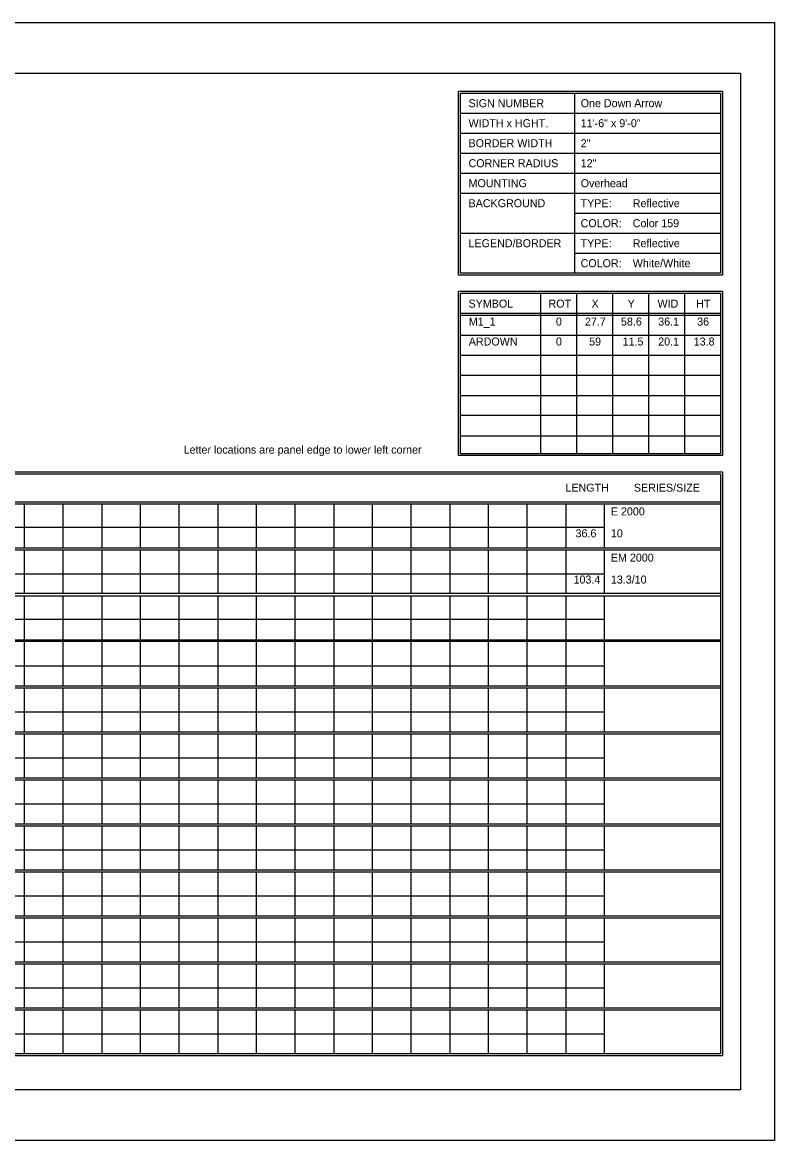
# Model space of a CAD drawing. Extents: x 1806251 to 1809821, y 414895 to 422886.
# Drawn here: x 1809679.34 to 1809684.89, y 415145.97 to 415154.23 of the extents above; entities that cross this region are included whole.
import ezdxf

# ---------------------------------------------------------------- set-up
doc = ezdxf.new("R2010")
doc.units = 0
doc.layers.add('GSSHT', color=7, linetype='Continuous')

msp = doc.modelspace()

# ---------------------------------------------------------------- linework, layer by layer
at = {"layer": 'GSSHT'}
for p, q in [((1809672.1349, 415154.2262), (1809684.8891, 415154.2262)), ((1809684.8891, 415154.2262), (1809684.8891, 415145.9725)), ((1809683.4126, 415153.7035), (1809683.4126, 415152.3747)), ((1809682.571, 415153.5559), (1809684.4905, 415153.5559)), ((1809682.571, 415153.4082), (1809684.4905, 415153.4082)), ((1809682.571, 415153.2606), (1809684.4905, 415153.2606)), ((1809682.571, 415153.1129), (1809684.4905, 415153.1129)), ((1809682.571, 415152.9653), (1809684.4905, 415152.9653)), ((1809683.4126, 415152.8176), (1809684.4905, 415152.8176)), ((1809682.571, 415152.67), (1809684.4905, 415152.67)), ((1809683.4126, 415152.5223), (1809684.4905, 415152.5223)), ((1809683.1616, 415152.227), (1809683.1616, 415151.0428)), ((1809683.4274, 415152.227), (1809683.4274, 415151.0428)), ((1809683.6931, 415152.227), (1809683.6931, 415151.0428)), ((1809683.9589, 415152.227), (1809683.9589, 415151.0428)), ((1809684.2247, 415152.227), (1809684.2247, 415151.0428)), ((1809682.571, 415152.0794), (1809684.4905, 415152.0794)), ((1809682.571, 415152.0646), (1809684.4905, 415152.0646)), ((1809682.571, 415151.9169), (1809684.4905, 415151.9169)), ((1809682.571, 415151.7693), (1809684.4905, 415151.7693)), ((1809682.571, 415151.6216), (1809684.4905, 415151.6216)), ((1809682.571, 415151.471), (1809684.4905, 415151.471)), ((1809682.571, 415151.3263), (1809684.4905, 415151.3263)), ((1809682.571, 415151.1757), (1809684.4905, 415151.1757)), ((1809672.7816, 415150.6885), (1809684.4905, 415150.6885)), ((1809672.7816, 415150.6737), (1809684.4905, 415150.6737)), ((1809679.3492, 415150.6737), (1809679.3492, 415150.3489)), ((1809679.6357, 415150.6737), (1809679.6357, 415150.3489)), ((1809679.9221, 415150.6737), (1809679.9221, 415150.3489)), ((1809680.2056, 415150.6737), (1809680.2056, 415150.3489)), ((1809680.492, 415150.6737), (1809680.492, 415150.3489)), ((1809680.7785, 415150.6737), (1809680.7785, 415150.3489)), ((1809681.062, 415150.6737), (1809681.062, 415150.3489)), ((1809681.3484, 415150.6737), (1809681.3484, 415150.3489)), ((1809681.6349, 415150.6737), (1809681.6349, 415150.3489)), ((1809681.9184, 415150.6737), (1809681.9184, 415150.3489)), ((1809682.2048, 415150.6737), (1809682.2048, 415150.3489)), ((1809682.4913, 415150.6737), (1809682.4913, 415150.3489)), ((1809682.7747, 415150.6737), (1809682.7747, 415150.3489)), ((1809683.0612, 415150.6737), (1809683.0612, 415150.3489)), ((1809683.3476, 415150.6737), (1809683.3476, 415150.3489)), ((1809683.6311, 415150.6737), (1809683.6311, 415150.3489)), ((1809672.7816, 415150.4995), (1809683.6311, 415150.4995)), ((1809672.7816, 415150.3489), (1809684.4905, 415150.3489)), ((1809672.7816, 415150.3341), (1809684.4905, 415150.3341)), ((1809679.3492, 415150.3341), (1809679.3492, 415150.0122)), ((1809679.6357, 415150.3341), (1809679.6357, 415150.0122)), ((1809679.9221, 415150.3341), (1809679.9221, 415150.0122)), ((1809680.2056, 415150.3341), (1809680.2056, 415150.0122)), ((1809680.492, 415150.3341), (1809680.492, 415150.0122)), ((1809680.7785, 415150.3341), (1809680.7785, 415150.0122)), ((1809681.062, 415150.3341), (1809681.062, 415150.0122)), ((1809681.3484, 415150.3341), (1809681.3484, 415150.0122)), ((1809681.6349, 415150.3341), (1809681.6349, 415150.0122)), ((1809681.9184, 415150.3341), (1809681.9184, 415150.0122)), ((1809682.2048, 415150.3341), (1809682.2048, 415150.0122)), ((1809682.4913, 415150.3341), (1809682.4913, 415150.0122)), ((1809682.7747, 415150.3341), (1809682.7747, 415150.0122)), ((1809683.0612, 415150.3341), (1809683.0612, 415150.0122)), ((1809683.3476, 415150.3341), (1809683.3476, 415150.0122)), ((1809683.6311, 415150.3341), (1809683.6311, 415150.0122)), ((1809672.7816, 415150.1569), (1809683.6311, 415150.1569)), ((1809672.7816, 415150.0122), (1809684.4905, 415150.0122)), ((1809672.7816, 415149.9945), (1809684.4905, 415149.9945)), ((1809679.3492, 415149.9945), (1809679.3492, 415149.6697)), ((1809679.6357, 415149.9945), (1809679.6357, 415149.6697)), ((1809679.9221, 415149.9945), (1809679.9221, 415149.6697)), ((1809680.2056, 415149.9945), (1809680.2056, 415149.6697)), ((1809680.492, 415149.9945), (1809680.492, 415149.6697)), ((1809680.7785, 415149.9945), (1809680.7785, 415149.6697)), ((1809681.062, 415149.9945), (1809681.062, 415149.6697)), ((1809681.3484, 415149.9945), (1809681.3484, 415149.6697)), ((1809681.6349, 415149.9945), (1809681.6349, 415149.6697)), ((1809681.9184, 415149.9945), (1809681.9184, 415149.6697)), ((1809682.2048, 415149.9945), (1809682.2048, 415149.6697)), ((1809682.4913, 415149.9945), (1809682.4913, 415149.6697)), ((1809682.7747, 415149.9945), (1809682.7747, 415149.6697)), ((1809683.0612, 415149.9945), (1809683.0612, 415149.6697)), ((1809683.3476, 415149.9945), (1809683.3476, 415149.6697)), ((1809683.6311, 415149.9945), (1809683.6311, 415149.6697)), ((1809672.7816, 415149.8203), (1809683.6311, 415149.8203)), ((1809672.7816, 415149.6697), (1809684.4905, 415149.6697)), ((1809672.7816, 415149.6579), (1809684.4905, 415149.6579)), ((1809679.3492, 415149.6579), (1809679.3492, 415149.3301)), ((1809679.6357, 415149.6579), (1809679.6357, 415149.3301)), ((1809679.9221, 415149.6579), (1809679.9221, 415149.3301)), ((1809680.2056, 415149.6579), (1809680.2056, 415149.3301)), ((1809680.492, 415149.6579), (1809680.492, 415149.3301)), ((1809680.7785, 415149.6579), (1809680.7785, 415149.3301)), ((1809681.062, 415149.6579), (1809681.062, 415149.3301)), ((1809681.3484, 415149.6579), (1809681.3484, 415149.3301)), ((1809681.6349, 415149.6579), (1809681.6349, 415149.3301)), ((1809681.9184, 415149.6579), (1809681.9184, 415149.3301)), ((1809682.2048, 415149.6579), (1809682.2048, 415149.3301)), ((1809682.4913, 415149.6579), (1809682.4913, 415149.3301)), ((1809682.7747, 415149.6579), (1809682.7747, 415149.3301)), ((1809683.0612, 415149.6579), (1809683.0612, 415149.3301)), ((1809683.3476, 415149.6579), (1809683.3476, 415149.3301)), ((1809683.6311, 415149.6579), (1809683.6311, 415149.3301)), ((1809672.7816, 415149.4777), (1809683.6311, 415149.4777)), ((1809672.7816, 415149.3301), (1809684.4905, 415149.3301)), ((1809672.7816, 415149.3153), (1809684.4905, 415149.3153)), ((1809679.3492, 415149.3153), (1809679.3492, 415148.9905)), ((1809679.6357, 415149.3153), (1809679.6357, 415148.9905)), ((1809679.9221, 415149.3153), (1809679.9221, 415148.9905)), ((1809680.2056, 415149.3153), (1809680.2056, 415148.9905)), ((1809680.492, 415149.3153), (1809680.492, 415148.9905)), ((1809680.7785, 415149.3153), (1809680.7785, 415148.9905)), ((1809681.062, 415149.3153), (1809681.062, 415148.9905)), ((1809681.3484, 415149.3153), (1809681.3484, 415148.9905)), ((1809681.6349, 415149.3153), (1809681.6349, 415148.9905)), ((1809681.9184, 415149.3153), (1809681.9184, 415148.9905)), ((1809682.2048, 415149.3153), (1809682.2048, 415148.9905)), ((1809682.4913, 415149.3153), (1809682.4913, 415148.9905)), ((1809682.7747, 415149.3153), (1809682.7747, 415148.9905)), ((1809683.0612, 415149.3153), (1809683.0612, 415148.9905)), ((1809683.3476, 415149.3153), (1809683.3476, 415148.9905)), ((1809683.6311, 415149.3153), (1809683.6311, 415148.9905)), ((1809672.7816, 415149.1381), (1809683.6311, 415149.1381)), ((1809672.7816, 415148.9905), (1809684.4905, 415148.9905)), ((1809672.7816, 415148.9757), (1809684.4905, 415148.9757)), ((1809679.3492, 415148.9757), (1809679.3492, 415148.6509)), ((1809679.6357, 415148.9757), (1809679.6357, 415148.6509)), ((1809679.9221, 415148.9757), (1809679.9221, 415148.6509)), ((1809680.2056, 415148.9757), (1809680.2056, 415148.6509)), ((1809680.492, 415148.9757), (1809680.492, 415148.6509)), ((1809680.7785, 415148.9757), (1809680.7785, 415148.6509)), ((1809681.062, 415148.9757), (1809681.062, 415148.6509)), ((1809681.3484, 415148.9757), (1809681.3484, 415148.6509)), ((1809681.6349, 415148.9757), (1809681.6349, 415148.6509)), ((1809681.9184, 415148.9757), (1809681.9184, 415148.6509)), ((1809682.2048, 415148.9757), (1809682.2048, 415148.6509)), ((1809682.4913, 415148.9757), (1809682.4913, 415148.6509)), ((1809682.7747, 415148.9757), (1809682.7747, 415148.6509)), ((1809683.0612, 415148.9757), (1809683.0612, 415148.6509)), ((1809683.3476, 415148.9757), (1809683.3476, 415148.6509)), ((1809683.6311, 415148.9757), (1809683.6311, 415148.6509)), ((1809672.7816, 415148.7985), (1809683.6311, 415148.7985)), ((1809672.7816, 415148.6509), (1809684.4905, 415148.6509)), ((1809672.7816, 415148.6361), (1809684.4905, 415148.6361)), ((1809679.3492, 415148.6361), (1809679.3492, 415148.3113)), ((1809679.6357, 415148.6361), (1809679.6357, 415148.3113)), ((1809679.9221, 415148.6361), (1809679.9221, 415148.3113)), ((1809680.2056, 415148.6361), (1809680.2056, 415148.3113)), ((1809680.492, 415148.6361), (1809680.492, 415148.3113)), ((1809680.7785, 415148.6361), (1809680.7785, 415148.3113)), ((1809681.062, 415148.6361), (1809681.062, 415148.3113)), ((1809681.3484, 415148.6361), (1809681.3484, 415148.3113)), ((1809681.6349, 415148.6361), (1809681.6349, 415148.3113)), ((1809681.9184, 415148.6361), (1809681.9184, 415148.3113)), ((1809682.2048, 415148.6361), (1809682.2048, 415148.3113)), ((1809682.4913, 415148.6361), (1809682.4913, 415148.3113)), ((1809682.7747, 415148.6361), (1809682.7747, 415148.3113)), ((1809683.0612, 415148.6361), (1809683.0612, 415148.3113)), ((1809683.3476, 415148.6361), (1809683.3476, 415148.3113)), ((1809683.6311, 415148.6361), (1809683.6311, 415148.3113)), ((1809672.7816, 415148.4589), (1809683.6311, 415148.4589)), ((1809672.7816, 415148.3113), (1809684.4905, 415148.3113)), ((1809672.7816, 415148.2965), (1809684.4905, 415148.2965)), ((1809679.3492, 415148.2965), (1809679.3492, 415147.9717)), ((1809679.6357, 415148.2965), (1809679.6357, 415147.9717)), ((1809679.9221, 415148.2965), (1809679.9221, 415147.9717)), ((1809680.2056, 415148.2965), (1809680.2056, 415147.9717)), ((1809680.492, 415148.2965), (1809680.492, 415147.9717)), ((1809680.7785, 415148.2965), (1809680.7785, 415147.9717)), ((1809681.062, 415148.2965), (1809681.062, 415147.9717)), ((1809681.3484, 415148.2965), (1809681.3484, 415147.9717)), ((1809681.6349, 415148.2965), (1809681.6349, 415147.9717)), ((1809681.9184, 415148.2965), (1809681.9184, 415147.9717)), ((1809682.2048, 415148.2965), (1809682.2048, 415147.9717)), ((1809682.4913, 415148.2965), (1809682.4913, 415147.9717)), ((1809682.7747, 415148.2965), (1809682.7747, 415147.9717)), ((1809683.0612, 415148.2965), (1809683.0612, 415147.9717)), ((1809683.3476, 415148.2965), (1809683.3476, 415147.9717)), ((1809683.6311, 415148.2965), (1809683.6311, 415147.9717)), ((1809672.7816, 415148.1193), (1809683.6311, 415148.1193)), ((1809672.7816, 415147.9717), (1809684.4905, 415147.9717)), ((1809672.7816, 415147.9569), (1809684.4905, 415147.9569)), ((1809679.3492, 415147.9569), (1809679.3492, 415147.6321)), ((1809679.6357, 415147.9569), (1809679.6357, 415147.6321)), ((1809679.9221, 415147.9569), (1809679.9221, 415147.6321)), ((1809680.2056, 415147.9569), (1809680.2056, 415147.6321)), ((1809680.492, 415147.9569), (1809680.492, 415147.6321)), ((1809680.7785, 415147.9569), (1809680.7785, 415147.6321)), ((1809681.062, 415147.9569), (1809681.062, 415147.6321)), ((1809681.3484, 415147.9569), (1809681.3484, 415147.6321)), ((1809681.6349, 415147.9569), (1809681.6349, 415147.6321)), ((1809681.9184, 415147.9569), (1809681.9184, 415147.6321)), ((1809682.2048, 415147.9569), (1809682.2048, 415147.6321)), ((1809682.4913, 415147.9569), (1809682.4913, 415147.6321)), ((1809682.7747, 415147.9569), (1809682.7747, 415147.6321)), ((1809683.0612, 415147.9569), (1809683.0612, 415147.6321)), ((1809683.3476, 415147.9569), (1809683.3476, 415147.6321)), ((1809683.6311, 415147.9569), (1809683.6311, 415147.6321)), ((1809672.7816, 415147.7797), (1809683.6311, 415147.7797)), ((1809672.7816, 415147.6321), (1809684.4905, 415147.6321)), ((1809672.7816, 415147.6173), (1809684.4905, 415147.6173)), ((1809679.3492, 415147.6173), (1809679.3492, 415147.2925)), ((1809679.6357, 415147.6173), (1809679.6357, 415147.2925)), ((1809679.9221, 415147.6173), (1809679.9221, 415147.2925)), ((1809680.2056, 415147.6173), (1809680.2056, 415147.2925)), ((1809680.492, 415147.6173), (1809680.492, 415147.2925)), ((1809680.7785, 415147.6173), (1809680.7785, 415147.2925)), ((1809681.062, 415147.6173), (1809681.062, 415147.2925)), ((1809681.3484, 415147.6173), (1809681.3484, 415147.2925)), ((1809681.6349, 415147.6173), (1809681.6349, 415147.2925)), ((1809681.9184, 415147.6173), (1809681.9184, 415147.2925)), ((1809682.2048, 415147.6173), (1809682.2048, 415147.2925)), ((1809682.4913, 415147.6173), (1809682.4913, 415147.2925)), ((1809682.7747, 415147.6173), (1809682.7747, 415147.2925)), ((1809683.0612, 415147.6173), (1809683.0612, 415147.2925)), ((1809683.3476, 415147.6173), (1809683.3476, 415147.2925)), ((1809683.6311, 415147.6173), (1809683.6311, 415147.2925)), ((1809672.7816, 415147.4401), (1809683.6311, 415147.4401)), ((1809672.7816, 415147.2925), (1809684.4905, 415147.2925)), ((1809672.7816, 415147.2777), (1809684.4905, 415147.2777)), ((1809679.3492, 415147.2777), (1809679.3492, 415146.9529)), ((1809679.6357, 415147.2777), (1809679.6357, 415146.9529)), ((1809679.9221, 415147.2777), (1809679.9221, 415146.9529)), ((1809680.2056, 415147.2777), (1809680.2056, 415146.9529)), ((1809680.492, 415147.2777), (1809680.492, 415146.9529)), ((1809680.7785, 415147.2777), (1809680.7785, 415146.9529)), ((1809681.062, 415147.2777), (1809681.062, 415146.9529)), ((1809681.3484, 415147.2777), (1809681.3484, 415146.9529)), ((1809681.6349, 415147.2777), (1809681.6349, 415146.9529)), ((1809681.9184, 415147.2777), (1809681.9184, 415146.9529)), ((1809682.2048, 415147.2777), (1809682.2048, 415146.9529)), ((1809682.4913, 415147.2777), (1809682.4913, 415146.9529)), ((1809682.7747, 415147.2777), (1809682.7747, 415146.9529)), ((1809683.0612, 415147.2777), (1809683.0612, 415146.9529)), ((1809683.3476, 415147.2777), (1809683.3476, 415146.9529)), ((1809683.6311, 415147.2777), (1809683.6311, 415146.9529)), ((1809672.7816, 415147.1005), (1809683.6311, 415147.1005)), ((1809672.7816, 415146.9529), (1809684.4905, 415146.9529)), ((1809672.7816, 415146.9381), (1809684.4905, 415146.9381)), ((1809679.3492, 415146.9381), (1809679.3492, 415146.6133)), ((1809679.6357, 415146.9381), (1809679.6357, 415146.6133)), ((1809679.9221, 415146.9381), (1809679.9221, 415146.6133)), ((1809680.2056, 415146.9381), (1809680.2056, 415146.6133)), ((1809680.492, 415146.9381), (1809680.492, 415146.6133)), ((1809680.7785, 415146.9381), (1809680.7785, 415146.6133)), ((1809681.062, 415146.9381), (1809681.062, 415146.6133)), ((1809681.3484, 415146.9381), (1809681.3484, 415146.6133)), ((1809681.6349, 415146.9381), (1809681.6349, 415146.6133)), ((1809681.9184, 415146.9381), (1809681.9184, 415146.6133)), ((1809682.2048, 415146.9381), (1809682.2048, 415146.6133)), ((1809682.4913, 415146.9381), (1809682.4913, 415146.6133)), ((1809682.7747, 415146.9381), (1809682.7747, 415146.6133)), ((1809683.0612, 415146.9381), (1809683.0612, 415146.6133)), ((1809683.3476, 415146.9381), (1809683.3476, 415146.6133)), ((1809683.6311, 415146.9381), (1809683.6311, 415146.6133)), ((1809672.7816, 415146.7609), (1809683.6311, 415146.7609)), ((1809684.8891, 415145.9725), (1809672.1349, 415145.9725))]:
    msp.add_line(p, q, dxfattribs=at)
for points in [[(1809672.634, 415153.8512), (1809684.6381, 415153.8512), (1809684.6381, 415146.3475), (1809672.634, 415146.3475)], [(1809682.5562, 415153.7183), (1809684.5052, 415153.7183), (1809684.5052, 415152.3599), (1809682.5562, 415152.3599)], [(1809682.571, 415153.7035), (1809684.4905, 415153.7035), (1809684.4905, 415152.3747), (1809682.571, 415152.3747)], [(1809682.5562, 415152.2418), (1809684.5052, 415152.2418), (1809684.5052, 415151.0281), (1809682.5562, 415151.0281)], [(1809682.571, 415152.227), (1809684.4905, 415152.227), (1809684.4905, 415151.0428), (1809682.571, 415151.0428)], [(1809672.7669, 415150.91), (1809684.5052, 415150.91), (1809684.5052, 415146.5985), (1809672.7669, 415146.5985)], [(1809672.7816, 415150.8952), (1809684.4905, 415150.8952), (1809684.4905, 415146.6133), (1809672.7816, 415146.6133)]]:
    msp.add_lwpolyline(points, close=True, dxfattribs=at)

# ---------------------------------------------------------------- texts
for s, height, p in [('SIGN NUMBER', 0.059055, (1809682.63, 415153.6002)), ('One Down Arrow', 0.059055, (1809683.4579, 415153.6001)), ('WIDTH x HGHT.', 0.059055, (1809682.63, 415153.4525)), ('11\'-6" x 9\'-0"', 0.059055, (1809683.4579, 415153.4524)), ('BORDER WIDTH', 0.059055, (1809682.63, 415153.3049)), ('2"', 0.05906, (1809683.4579, 415153.3048)), ('CORNER RADIUS', 0.059055, (1809682.63, 415153.1572)), ('12"', 0.05906, (1809683.4579, 415153.1571)), ('MOUNTING', 0.05906, (1809682.63, 415153.0096)), ('Overhead', 0.05906, (1809683.4579, 415153.0095)), ('BACKGROUND', 0.05906, (1809682.63, 415152.8619)), ('TYPE:', 0.05906, (1809683.4569, 415152.8619)), ('Reflective', 0.05906, (1809683.8418, 415152.8619)), ('COLOR:', 0.05906, (1809683.4569, 415152.7143)), ('Color 159', 0.05906, (1809683.8418, 415152.7142)), ('LEGEND/BORDER', 0.059055, (1809682.63, 415152.5666)), ('TYPE:', 0.05906, (1809683.4569, 415152.5666)), ('Reflective', 0.05906, (1809683.8418, 415152.5666)), ('COLOR:', 0.05906, (1809683.4569, 415152.419)), ('White/White', 0.059055, (1809683.8418, 415152.419)), ('SYMBOL', 0.05906, (1809682.63, 415152.1207)), ('ROT', 0.05906, (1809683.22, 415152.1207)), ('X', 0.0591, (1809683.538, 415152.1207)), ('Y', 0.0591, (1809683.8041, 415152.1207)), ('WID', 0.05906, (1809684.0246, 415152.1207)), ('HT', 0.05906, (1809684.3102, 415152.1207)), ('M1_1', 0.05906, (1809682.6318, 415151.9883)), ('0', 0.0591, (1809683.2749, 415151.9883)), ('27.7', 0.05906, (1809683.4889, 415151.9883)), ('58.6', 0.05906, (1809683.7549, 415151.9883)), ('36.1', 0.05906, (1809684.0299, 415151.9883)), ('36', 0.05906, (1809684.3174, 415151.9883)), ('ARDOWN', 0.05906, (1809682.6318, 415151.8411)), ('0', 0.0591, (1809683.2749, 415151.8411)), ('59', 0.05906, (1809683.5199, 415151.8411)), ('11.5', 0.05906, (1809683.7669, 415151.8411)), ('20.1', 0.05906, (1809684.0299, 415151.8411)), ('13.8', 0.05906, (1809684.2919, 415151.8411)), ('Letter locations are panel edge to lower left corner', 0.059055, (1809680.5272, 415151.043)), ('LENGTH', 0.05906, (1809683.345, 415150.7623)), ('SERIES/SIZE', 0.059061, (1809683.8502, 415150.7623)), ('E 2000', 0.05906, (1809683.6805, 415150.5872)), ('36.6', 0.05906, (1809683.4199, 415150.4254)), ('10', 0.05906, (1809683.6805, 415150.4254)), ('EM 2000', 0.05906, (1809683.6805, 415150.2461)), ('103.4', 0.05906, (1809683.4049, 415150.0843)), ('13.3/10', 0.05906, (1809683.6805, 415150.0843))]:
    msp.add_text(s, height=height, dxfattribs=at).set_placement(p)

doc.saveas('drawing.dxf')
